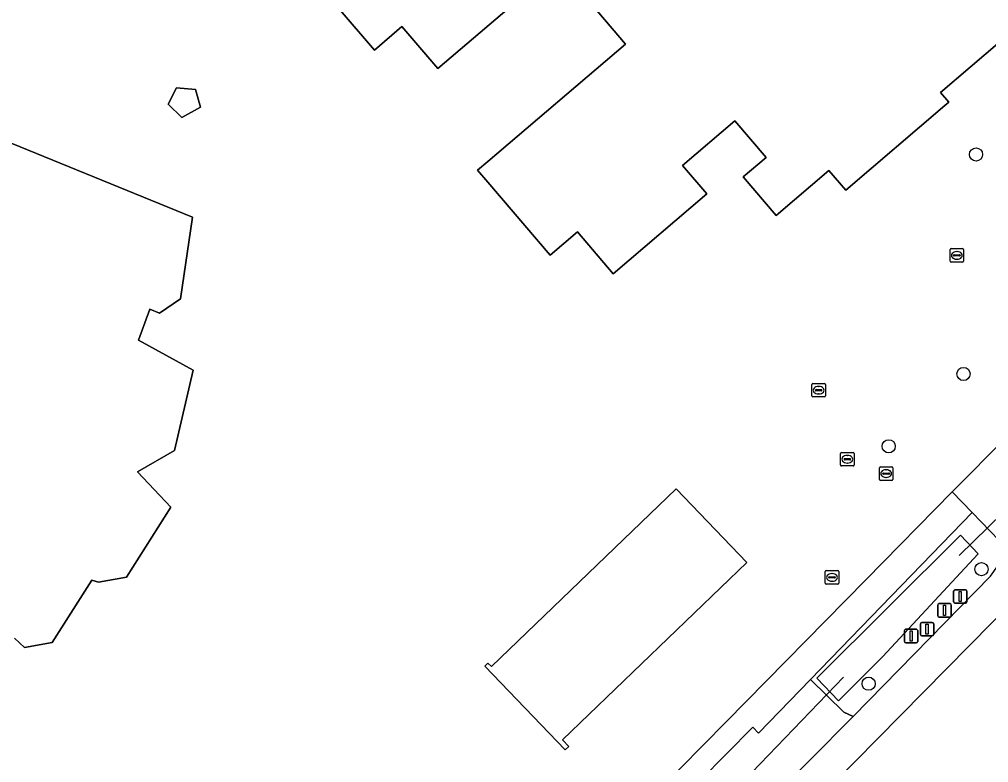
# Model space of a CAD drawing. Extents: x 162184 to 163154, y 385507 to 386516.
# Drawn here: x 162965.2 to 163037.1, y 386322.1 to 386377.2 of the extents above; entities that cross this region are included whole.
import ezdxf

# ---------------------------------------------------------------- set-up
doc = ezdxf.new("R2010")
doc.units = 0
for name, color, linetype in [('IMGEO_Afsluitpaal', 7, 'Continuous'), ('IMGEO_Boom', 7, 'Continuous'), ('IMGEO_Duiker', 7, 'Continuous'), ('IMGEO_Erf', 7, 'Continuous'), ('IMGEO_Groenvoorziening', 7, 'Continuous'), ('IMGEO_Kolk', 7, 'Continuous'), ('IMGEO_Lichtmast', 7, 'Continuous'), ('IMGEO_Pand', 7, 'Continuous'), ('IMGEO_Parkeervlak_halfverhard', 7, 'Continuous'), ('IMGEO_Rijbaan_lokaal_open', 7, 'Continuous'), ('IMGEO_Rioolput', 7, 'Continuous'), ('IMGEO_Voetpad_open', 7, 'Continuous'), ('IMGEO_Waterloop', 7, 'Continuous')]:
    doc.layers.add(name, color=color, linetype=linetype)

msp = doc.modelspace()

# ---------------------------------------------------------------- linework, layer by layer
at = {"layer": 'IMGEO_Afsluitpaal'}
for p, q in [((163034.544, 386334.022), (163034.544, 386334.822)), ((163034.544, 386334.822), (163034.544, 386334.022)), ((163034.644, 386334.922), (163035.434, 386334.922)), ((163035.434, 386334.922), (163034.644, 386334.922)), ((163035.534, 386334.822), (163035.534, 386334.022)), ((163035.534, 386334.022), (163035.534, 386334.822)), ((163035.434, 386333.922), (163034.644, 386333.922)), ((163034.644, 386333.922), (163035.434, 386333.922)), ((163033.365, 386332.99), (163033.365, 386333.79)), ((163033.365, 386333.79), (163033.365, 386332.99)), ((163033.465, 386333.89), (163034.255, 386333.89)), ((163034.255, 386333.89), (163033.465, 386333.89)), ((163034.355, 386333.79), (163034.355, 386332.99)), ((163034.355, 386332.99), (163034.355, 386333.79)), ((163032.175, 386332.489), (163032.965, 386332.489)), ((163032.965, 386332.489), (163032.175, 386332.489)), ((163034.255, 386332.89), (163033.465, 386332.89)), ((163033.465, 386332.89), (163034.255, 386332.89)), ((163032.075, 386331.589), (163032.075, 386332.389)), ((163032.075, 386332.389), (163032.075, 386331.589)), ((163033.065, 386332.389), (163033.065, 386331.589)), ((163033.065, 386331.589), (163033.065, 386332.389)), ((163032.965, 386331.489), (163032.175, 386331.489)), ((163032.175, 386331.489), (163032.965, 386331.489))]:
    msp.add_line(p, q, dxfattribs=at)
for points in [[(163034.964, 386334.797), (163035.114, 386334.797), (163035.114, 386334.047), (163034.964, 386334.047), (163034.964, 386334.797)], [(163033.785, 386333.765), (163033.935, 386333.765), (163033.935, 386333.015), (163033.785, 386333.015), (163033.785, 386333.765)], [(163032.495, 386332.364), (163032.645, 386332.364), (163032.645, 386331.614), (163032.495, 386331.614), (163032.495, 386332.364)]]:
    msp.add_lwpolyline(points, dxfattribs=at)
for centre, start, end in [((163034.644, 386334.822), 90, 180), ((163034.644, 386334.822), 90, 180), ((163035.434, 386334.822), 0, 90), ((163035.434, 386334.822), 360, 90), ((163034.644, 386334.022), 180, 270), ((163034.644, 386334.022), 180, 270), ((163035.434, 386334.022), 270, 0), ((163035.434, 386334.022), 270, 0), ((163033.465, 386333.79), 90, 180), ((163033.465, 386333.79), 90, 180), ((163034.255, 386333.79), 0, 90), ((163034.255, 386333.79), 360, 90), ((163032.175, 386332.389), 90, 180), ((163032.175, 386332.389), 90, 180), ((163032.965, 386332.389), 0, 90), ((163032.965, 386332.389), 360, 90), ((163033.465, 386332.99), 180, 270), ((163033.465, 386332.99), 180, 270), ((163034.255, 386332.99), 270, 0), ((163034.255, 386332.99), 270, 0), ((163032.175, 386331.589), 180, 270), ((163032.175, 386331.589), 180, 270), ((163032.965, 386331.589), 270, 0), ((163032.965, 386331.589), 270, 0)]:
    msp.add_arc(centre, 0.1, start, end, dxfattribs=at)
at = {"layer": 'IMGEO_Boom'}
for centre in [(163036.206, 386367.207), (163035.279, 386350.925), (163029.731, 386345.561), (163036.606, 386336.449), (163028.242, 386327.951)]:
    msp.add_circle(centre, 0.489, dxfattribs=at)
at = {"layer": 'IMGEO_Duiker'}
for points in [[(163043.578, 386345.892), (163034.949, 386337.45)], [(163002.27, 386303.364), (163026.367, 386328.436)]]:
    msp.add_lwpolyline(points, dxfattribs=at)
at = {"layer": 'IMGEO_Erf'}
for points in [[(163003.231, 386379.523), (162996.272, 386373.582), (162993.623, 386376.685), (162991.577, 386374.939), (162986.199, 386381.239)], [(163028.042, 386335.652), (163034.43, 386342.186), (163038.515, 386346.291), (163069, 386377.06), (163072.942, 386380.901)], [(163042.379, 386379.332), (163033.568, 386371.81), (163034.182, 386371.091), (163033.894, 386370.845), (163026.537, 386364.563), (163025.297, 386366.016), (163021.39, 386362.68), (163018.942, 386365.547), (163020.632, 386366.99), (163018.322, 386369.694), (163014.438, 386366.378), (163016.227, 386364.282), (163009.291, 386358.361), (163006.648, 386361.457), (163004.625, 386359.73), (163000, 386365.147), (162999.238, 386366.04), (163000, 386366.691), (163010.193, 386375.393), (163007.651, 386378.37)], [(162962.191, 386369.037), (162978.08, 386362.55), (162977.192, 386356.507), (162975.64, 386355.431), (162974.926, 386355.733), (162974.079, 386353.438), (162978.147, 386351.208), (162976.76, 386345.252), (162974.01, 386343.668), (162976.469, 386341.036), (162973.195, 386335.864), (162971.121, 386335.479), (162970.628, 386335.626), (162967.684, 386331.007), (162965.625, 386330.63), (162964.89, 386331.322)], [(162925.972, 386232.4), (162928.11, 386234.369), (162936.084, 386242.543), (162940.031, 386246.528), (162959.911, 386266.582), (162977.136, 386284.048), (162997.683, 386304.871), (163005.731, 386313.003), (163017.667, 386325.124), (163028.042, 386335.652)]]:
    msp.add_lwpolyline(points, dxfattribs=at)
for points in [[(162976.286, 386370.922), (162976.895, 386372.152), (162978.314, 386372.031), (162978.679, 386370.72), (162977.306, 386369.952)], [(162999.768, 386329.243), (163000, 386329.467), (163000.27, 386329.22), (163013.962, 386342.396), (163019.213, 386336.939), (163005.536, 386323.778), (163006.005, 386323.291), (163005.741, 386323.036)]]:
    msp.add_lwpolyline(points, close=True, dxfattribs=at)
at = {"layer": 'IMGEO_Groenvoorziening'}
for points in [[(163037.27, 386335.915), (163037.834, 386336.684), (163037.92, 386338.568), (163035.921, 386340.641), (163023.932, 386328.264), (163026.406, 386325.829), (163027.098, 386325.528)], [(163029.27, 386329.941), (163026.015, 386326.689), (163024.388, 386328.372), (163035.055, 386338.957), (163036.359, 386337.59)]]:
    msp.add_lwpolyline(points, close=True, dxfattribs=at)
at = {"layer": 'IMGEO_Kolk'}
for p, q in [((163034.285, 386359.292), (163034.285, 386360.144)), ((163034.36, 386360.218), (163035.212, 386360.218)), ((163034.773, 386359.998), (163034.798, 386359.998)), ((163035.286, 386360.144), (163035.286, 386359.292)), ((163035.212, 386359.218), (163034.36, 386359.218)), ((163034.544, 386359.712), (163034.544, 386359.724)), ((163034.982, 386359.675), (163034.584, 386359.675)), ((163034.587, 386359.761), (163034.985, 386359.761)), ((163034.796, 386359.438), (163034.771, 386359.438)), ((163035.028, 386359.724), (163035.028, 386359.712)), ((163024.036, 386349.292), (163024.036, 386350.144)), ((163024.111, 386350.218), (163024.963, 386350.218)), ((163024.338, 386349.761), (163024.736, 386349.761)), ((163024.524, 386349.998), (163024.549, 386349.998)), ((163025.037, 386350.144), (163025.037, 386349.292)), ((163024.963, 386349.218), (163024.111, 386349.218)), ((163024.295, 386349.712), (163024.295, 386349.724)), ((163024.733, 386349.675), (163024.335, 386349.675)), ((163024.547, 386349.438), (163024.522, 386349.438)), ((163024.779, 386349.724), (163024.779, 386349.712)), ((163026.16, 386344.173), (163026.16, 386345.025)), ((163026.235, 386345.099), (163027.087, 386345.099)), ((163026.648, 386344.879), (163026.673, 386344.879)), ((163027.161, 386345.025), (163027.161, 386344.173)), ((163027.087, 386344.099), (163026.235, 386344.099)), ((163026.419, 386344.593), (163026.419, 386344.605)), ((163026.857, 386344.556), (163026.459, 386344.556)), ((163026.462, 386344.642), (163026.86, 386344.642)), ((163026.671, 386344.319), (163026.646, 386344.319)), ((163026.903, 386344.605), (163026.903, 386344.593)), ((163029.114, 386344.034), (163029.966, 386344.034)), ((163029.039, 386343.108), (163029.039, 386343.96)), ((163029.298, 386343.528), (163029.298, 386343.54)), ((163029.736, 386343.491), (163029.338, 386343.491)), ((163029.341, 386343.577), (163029.739, 386343.577)), ((163029.527, 386343.814), (163029.552, 386343.814)), ((163029.782, 386343.54), (163029.782, 386343.528)), ((163030.04, 386343.96), (163030.04, 386343.108)), ((163029.966, 386343.034), (163029.114, 386343.034)), ((163029.55, 386343.254), (163029.525, 386343.254))]:
    msp.add_line(p, q, dxfattribs=at)
for points in [[(163034.285, 386359.292), (163034.285, 386360.144)], [(163034.36, 386360.218), (163035.212, 386360.218)], [(163035.286, 386360.144), (163035.286, 386359.292)], [(163035.212, 386359.218), (163034.36, 386359.218)], [(163024.036, 386349.292), (163024.036, 386350.144)], [(163024.111, 386350.218), (163024.963, 386350.218)], [(163025.037, 386350.144), (163025.037, 386349.292)], [(163024.963, 386349.218), (163024.111, 386349.218)], [(163026.16, 386344.173), (163026.16, 386345.025)], [(163026.235, 386345.099), (163027.087, 386345.099)], [(163027.161, 386345.025), (163027.161, 386344.173)], [(163027.087, 386344.099), (163026.235, 386344.099)], [(163029.114, 386344.034), (163029.966, 386344.034)], [(163029.039, 386343.108), (163029.039, 386343.96)], [(163030.04, 386343.96), (163030.04, 386343.108)], [(163029.966, 386343.034), (163029.114, 386343.034)]]:
    msp.add_lwpolyline(points, dxfattribs=at)
for centre, radius, start, end in [((163034.362, 386360.142), 0.0765, 91.55205, 178.44795), ((163034.362, 386360.142), 0.0765, 91.55205, 178.44795), ((163035.21, 386360.142), 0.0765, 1.55205, 88.44795), ((163035.21, 386360.142), 0.0765, 1.55205, 88.44795), ((163034.362, 386359.294), 0.0765, 181.55205, 268.44795), ((163034.362, 386359.294), 0.0765, 181.55205, 268.44795), ((163034.584, 386359.721), 0.0403, 85.87752, 175.75265), ((163034.581, 386359.711), 0.0366, 178.93798, 274.71019), ((163034.985, 386359.718), 0.043, 264.86636, 352.45326), ((163034.989, 386359.723), 0.0386, 1.73085, 96.63898), ((163035.21, 386359.294), 0.0765, 271.55205, 358.44795), ((163035.21, 386359.294), 0.0765, 271.55205, 358.44795), ((163024.113, 386350.142), 0.0765, 91.55205, 178.44795), ((163024.113, 386350.142), 0.0765, 91.55205, 178.44795), ((163024.335, 386349.721), 0.0403, 85.87752, 175.75265), ((163024.74, 386349.723), 0.0386, 1.73085, 96.63898), ((163024.961, 386350.142), 0.0765, 1.55205, 88.44795), ((163024.961, 386350.142), 0.0765, 1.55205, 88.44795), ((163024.113, 386349.294), 0.0765, 181.55205, 268.44795), ((163024.113, 386349.294), 0.0765, 181.55205, 268.44795), ((163024.332, 386349.711), 0.0366, 178.93798, 274.71019), ((163024.736, 386349.718), 0.043, 264.86636, 352.45326), ((163024.961, 386349.294), 0.0765, 271.55205, 358.44795), ((163024.961, 386349.294), 0.0765, 271.55205, 358.44795), ((163026.237, 386345.023), 0.0765, 91.55205, 178.44795), ((163026.237, 386345.023), 0.0765, 91.55205, 178.44795), ((163027.085, 386345.023), 0.0765, 1.55205, 88.44795), ((163027.085, 386345.023), 0.0765, 1.55205, 88.44795), ((163026.237, 386344.175), 0.0765, 181.55205, 268.44795), ((163026.237, 386344.175), 0.0765, 181.55205, 268.44795), ((163026.459, 386344.602), 0.0403, 85.87752, 175.75265), ((163026.456, 386344.592), 0.0366, 178.93798, 274.71019), ((163026.86, 386344.599), 0.043, 264.86636, 352.45326), ((163026.864, 386344.604), 0.0386, 1.73085, 96.63898), ((163027.085, 386344.175), 0.0765, 271.55205, 358.44795), ((163027.085, 386344.175), 0.0765, 271.55205, 358.44795), ((163029.116, 386343.958), 0.0765, 91.55205, 178.44795), ((163029.116, 386343.958), 0.0765, 91.55205, 178.44795), ((163029.964, 386343.958), 0.0765, 1.55205, 88.44795), ((163029.964, 386343.958), 0.0765, 1.55205, 88.44795), ((163029.338, 386343.537), 0.0403, 85.87752, 175.75265), ((163029.335, 386343.527), 0.0366, 178.93798, 274.71019), ((163029.739, 386343.534), 0.043, 264.86636, 352.45326), ((163029.743, 386343.539), 0.0386, 1.73085, 96.63898), ((163029.116, 386343.11), 0.0765, 181.55205, 268.44795), ((163029.116, 386343.11), 0.0765, 181.55205, 268.44795), ((163029.964, 386343.11), 0.0765, 271.55205, 358.44795), ((163029.964, 386343.11), 0.0765, 271.55205, 358.44795)]:
    msp.add_arc(centre, radius, start, end, dxfattribs=at)
for centre, major_axis, ratio, start_param, end_param in [((163034.772, 386359.718), (-0.387, 0.002), 0.722429, 4.712389, 7.853982), ((163034.797, 386359.718), (-0.39, 0.002), 0.717154, 1.570796, 4.712389), ((163024.523, 386349.718), (-0.387, 0.002), 0.722429, 4.712389, 7.853982), ((163024.548, 386349.718), (-0.39, 0.002), 0.717154, 1.570796, 4.712389), ((163026.647, 386344.599), (-0.387, 0.002), 0.722429, 4.712389, 7.853982), ((163026.672, 386344.599), (-0.39, 0.002), 0.717154, 1.570796, 4.712389), ((163029.526, 386343.534), (-0.387, 0.002), 0.722429, 4.712389, 7.853982), ((163029.551, 386343.534), (-0.39, 0.002), 0.717154, 1.570796, 4.712389)]:
    msp.add_ellipse(centre, major_axis=major_axis, ratio=ratio, start_param=start_param, end_param=end_param, dxfattribs=at)
at = {"layer": 'IMGEO_Lichtmast'}
for p, q in [((163030.89, 386331.087), (163030.89, 386331.887)), ((163030.89, 386331.887), (163030.89, 386331.087)), ((163030.99, 386331.987), (163031.78, 386331.987)), ((163031.78, 386331.987), (163030.99, 386331.987)), ((163031.88, 386331.887), (163031.88, 386331.087)), ((163031.88, 386331.087), (163031.88, 386331.887)), ((163031.78, 386330.987), (163030.99, 386330.987)), ((163030.99, 386330.987), (163031.78, 386330.987))]:
    msp.add_line(p, q, dxfattribs=at)
msp.add_lwpolyline([(163031.31, 386331.862), (163031.46, 386331.862), (163031.46, 386331.112), (163031.31, 386331.112), (163031.31, 386331.862)], dxfattribs=at)
for centre, start, end in [((163030.99, 386331.887), 90, 180), ((163030.99, 386331.887), 90, 180), ((163031.78, 386331.887), 0, 90), ((163031.78, 386331.887), 360, 90), ((163030.99, 386331.087), 180, 270), ((163030.99, 386331.087), 180, 270), ((163031.78, 386331.087), 270, 0), ((163031.78, 386331.087), 270, 0)]:
    msp.add_arc(centre, 0.1, start, end, dxfattribs=at)
at = {"layer": 'IMGEO_Pand'}
for points in [[(162986.199, 386381.239), (162991.577, 386374.939), (162993.623, 386376.685), (162996.272, 386373.582), (163003.231, 386379.523)], [(163007.651, 386378.37), (163010.193, 386375.393), (163000, 386366.691), (162999.238, 386366.04), (163000, 386365.147), (163004.625, 386359.73), (163006.648, 386361.457), (163009.291, 386358.361), (163016.227, 386364.282), (163014.438, 386366.378), (163018.322, 386369.694), (163020.632, 386366.99), (163018.942, 386365.547), (163021.39, 386362.68), (163025.297, 386366.016), (163026.537, 386364.563), (163033.894, 386370.845), (163034.182, 386371.091), (163033.568, 386371.81), (163042.379, 386379.332)], [(162964.89, 386331.322), (162965.625, 386330.63), (162967.684, 386331.007), (162970.628, 386335.626), (162971.121, 386335.479), (162973.195, 386335.864), (162976.469, 386341.036), (162974.01, 386343.668), (162976.76, 386345.252), (162978.147, 386351.208), (162974.079, 386353.438), (162974.926, 386355.733), (162975.64, 386355.431), (162977.192, 386356.507), (162978.08, 386362.55), (162962.191, 386369.037)]]:
    msp.add_lwpolyline(points, dxfattribs=at)
for points in [[(162976.286, 386370.922), (162977.306, 386369.952), (162978.679, 386370.72), (162978.314, 386372.031), (162976.895, 386372.152)], [(163006.005, 386323.291), (163005.536, 386323.778), (163019.213, 386336.939), (163013.962, 386342.396), (163000.27, 386329.22), (163000, 386329.467), (162999.768, 386329.243), (163005.741, 386323.036)]]:
    msp.add_lwpolyline(points, close=True, dxfattribs=at)
at = {"layer": 'IMGEO_Parkeervlak_halfverhard'}
msp.add_lwpolyline([(163018.671, 386317.024), (163023.858, 386322.26), (163027.098, 386325.528), (163026.406, 386325.829), (163023.932, 386328.264), (163020.076, 386324.285), (163019.643, 386324.727), (163011.834, 386316.804), (163012.258, 386316.381), (163012.131, 386316.262), (163015.102, 386313.421)], close=True, dxfattribs=at)
at = {"layer": 'IMGEO_Rijbaan_lokaal_open'}
for points in [[(162926.188, 386218.715), (162994.999, 386289.478), (163145.974, 386442.657)], [(163038.515, 386346.291), (163034.43, 386342.186), (163035.921, 386340.641), (163037.92, 386338.568)], [(163037.27, 386335.915), (163027.098, 386325.528), (163023.858, 386322.26), (163018.671, 386317.024), (163015.102, 386313.421), (163011.476, 386309.761), (163009.549, 386307.811), (163006.627, 386304.81), (163005.548, 386303.724), (163004.023, 386302.19), (163000, 386298.143), (162985.559, 386283.541), (162980.87, 386278.8)]]:
    msp.add_lwpolyline(points, dxfattribs=at)
at = {"layer": 'IMGEO_Rioolput'}
for p, q in [((163025.022, 386335.409), (163025.022, 386336.261)), ((163025.097, 386336.335), (163025.949, 386336.335)), ((163025.51, 386336.115), (163025.535, 386336.115)), ((163026.023, 386336.261), (163026.023, 386335.409)), ((163025.281, 386335.829), (163025.281, 386335.841)), ((163025.719, 386335.792), (163025.321, 386335.792)), ((163025.324, 386335.878), (163025.722, 386335.878)), ((163025.533, 386335.555), (163025.508, 386335.555)), ((163025.765, 386335.841), (163025.765, 386335.829)), ((163025.949, 386335.335), (163025.097, 386335.335))]:
    msp.add_line(p, q, dxfattribs=at)
for points in [[(163025.022, 386335.409), (163025.022, 386336.261)], [(163025.097, 386336.335), (163025.949, 386336.335)], [(163026.023, 386336.261), (163026.023, 386335.409)], [(163025.949, 386335.335), (163025.097, 386335.335)]]:
    msp.add_lwpolyline(points, dxfattribs=at)
for centre, radius, start, end in [((163025.099, 386336.259), 0.0765, 91.55205, 178.44795), ((163025.099, 386336.259), 0.0765, 91.55205, 178.44795), ((163025.947, 386336.259), 0.0765, 1.55205, 88.44795), ((163025.947, 386336.259), 0.0765, 1.55205, 88.44795), ((163025.099, 386335.411), 0.0765, 181.55205, 268.44795), ((163025.099, 386335.411), 0.0765, 181.55205, 268.44795), ((163025.321, 386335.838), 0.0403, 85.87752, 175.75265), ((163025.318, 386335.828), 0.0366, 178.93798, 274.71019), ((163025.722, 386335.835), 0.043, 264.86636, 352.45326), ((163025.726, 386335.84), 0.0386, 1.73085, 96.63898), ((163025.947, 386335.411), 0.0765, 271.55205, 358.44795), ((163025.947, 386335.411), 0.0765, 271.55205, 358.44795)]:
    msp.add_arc(centre, radius, start, end, dxfattribs=at)
for centre, major_axis, ratio, start_param, end_param in [((163025.509, 386335.835), (-0.387, 0.002), 0.722429, 4.712389, 7.853982), ((163025.534, 386335.835), (-0.39, 0.002), 0.717154, 1.570796, 4.712389)]:
    msp.add_ellipse(centre, major_axis=major_axis, ratio=ratio, start_param=start_param, end_param=end_param, dxfattribs=at)
at = {"layer": 'IMGEO_Voetpad_open'}
msp.add_lwpolyline([(162964.276, 386262.048), (162965.999, 386263.763), (162962.979, 386266.733), (162978.545, 386282.186), (162981.834, 386285.52), (163000, 386303.965), (163000.637, 386304.612), (163004.662, 386308.678), (163008.931, 386313.265), (163012.131, 386316.262), (163012.258, 386316.381), (163011.834, 386316.804), (163019.643, 386324.727), (163020.076, 386324.285), (163023.932, 386328.264), (163035.921, 386340.641), (163034.43, 386342.186), (163028.042, 386335.652), (163017.667, 386325.124), (163005.731, 386313.003), (162997.683, 386304.871), (162977.136, 386284.048), (162959.911, 386266.582)], dxfattribs=at)
at = {"layer": 'IMGEO_Waterloop'}
msp.add_lwpolyline([(163029.27, 386329.941), (163036.359, 386337.59), (163035.055, 386338.957), (163024.388, 386328.372), (163026.015, 386326.689)], close=True, dxfattribs=at)

doc.saveas('drawing.dxf')
